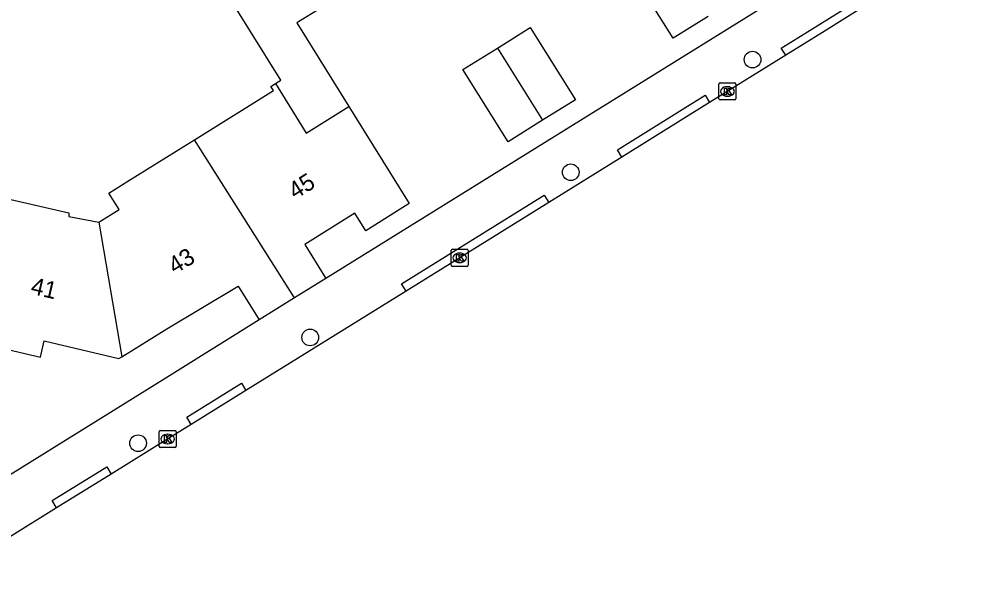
# Model space of a CAD drawing. Extents: x 157767 to 159171, y 387842 to 389425.
# Drawn here: x 158491.3 to 158546.8, y 387891.9 to 387925 of the extents above; entities that cross this region are included whole.
import ezdxf

# ---------------------------------------------------------------- set-up
doc = ezdxf.new("R2010")
doc.units = 0
for name, color, linetype in [('IMGEO_Boom', 7, 'Continuous'), ('IMGEO_Kolk', 7, 'Continuous'), ('IMGEO_Pand', 7, 'Continuous'), ('IMGEO_Pand_nummerreeks', 7, 'Continuous'), ('IMGEO_Rijbaan_lokaal_open', 7, 'Continuous'), ('IMGEO_Voetpad_open', 7, 'Continuous')]:
    doc.layers.add(name, color=color, linetype=linetype)

msp = doc.modelspace()

# ---------------------------------------------------------------- linework, layer by layer
at = {"layer": 'IMGEO_Boom'}
for centre in [(158534.357, 387922.573), (158523.695, 387915.964), (158508.417, 387906.271), (158498.32, 387900.072)]:
    msp.add_circle(centre, 0.489, dxfattribs=at)
at = {"layer": 'IMGEO_Kolk'}
for p, q in [((158532.384, 387920.278), (158532.384, 387921.13)), ((158532.459, 387921.204), (158533.311, 387921.204)), ((158533.385, 387921.13), (158533.385, 387920.278)), ((158532.872, 387920.984), (158532.897, 387920.984)), ((158533.311, 387920.204), (158532.459, 387920.204)), ((158532.895, 387920.424), (158532.87, 387920.424)), ((158516.682, 387910.519), (158516.682, 387911.371)), ((158516.757, 387911.445), (158517.609, 387911.445)), ((158517.17, 387911.225), (158517.195, 387911.225)), ((158517.683, 387911.371), (158517.683, 387910.519)), ((158517.193, 387910.665), (158517.168, 387910.665)), ((158517.609, 387910.445), (158516.757, 387910.445)), ((158499.552, 387899.89), (158499.552, 387900.742)), ((158499.627, 387900.816), (158500.479, 387900.816)), ((158500.04, 387900.596), (158500.065, 387900.596)), ((158500.553, 387900.742), (158500.553, 387899.89)), ((158500.063, 387900.036), (158500.038, 387900.036)), ((158500.479, 387899.816), (158499.627, 387899.816))]:
    msp.add_line(p, q, dxfattribs=at)
for points in [[(158532.384, 387920.278), (158532.384, 387921.13)], [(158532.459, 387921.204), (158533.311, 387921.204)], [(158533.385, 387921.13), (158533.385, 387920.278)], [(158532.705, 387920.904), (158532.828, 387920.904), (158532.828, 387920.753), (158532.958, 387920.904), (158533.122, 387920.904), (158532.976, 387920.753), (158533.129, 387920.504), (158532.977, 387920.504), (158532.892, 387920.668), (158532.828, 387920.601), (158532.828, 387920.504), (158532.705, 387920.504), (158532.705, 387920.904)], [(158533.311, 387920.204), (158532.459, 387920.204)], [(158516.682, 387910.519), (158516.682, 387911.371)], [(158516.757, 387911.445), (158517.609, 387911.445)], [(158517.003, 387911.145), (158517.126, 387911.145), (158517.126, 387910.994), (158517.256, 387911.145), (158517.42, 387911.145), (158517.274, 387910.994), (158517.427, 387910.745), (158517.275, 387910.745), (158517.19, 387910.909), (158517.126, 387910.842), (158517.126, 387910.745), (158517.003, 387910.745), (158517.003, 387911.145)], [(158517.683, 387911.371), (158517.683, 387910.519)], [(158517.609, 387910.445), (158516.757, 387910.445)], [(158499.552, 387899.89), (158499.552, 387900.742)], [(158499.627, 387900.816), (158500.479, 387900.816)], [(158500.553, 387900.742), (158500.553, 387899.89)], [(158499.873, 387900.516), (158499.996, 387900.516), (158499.996, 387900.365), (158500.126, 387900.516), (158500.29, 387900.516), (158500.144, 387900.365), (158500.297, 387900.116), (158500.145, 387900.116), (158500.06, 387900.28), (158499.996, 387900.213), (158499.996, 387900.116), (158499.873, 387900.116), (158499.873, 387900.516)], [(158500.479, 387899.816), (158499.627, 387899.816)]]:
    msp.add_lwpolyline(points, dxfattribs=at)
for centre, start, end in [((158532.461, 387921.128), 91.552, 178.448), ((158532.461, 387921.128), 91.552, 178.448), ((158533.309, 387921.128), 1.552, 88.448), ((158533.309, 387921.128), 1.552, 88.448), ((158532.461, 387920.28), 181.552, 268.448), ((158532.461, 387920.28), 181.552, 268.448), ((158533.309, 387920.28), 271.552, 358.448), ((158533.309, 387920.28), 271.552, 358.448), ((158516.759, 387911.369), 91.552, 178.448), ((158516.759, 387911.369), 91.552, 178.448), ((158517.607, 387911.369), 1.552, 88.448), ((158517.607, 387911.369), 1.552, 88.448), ((158516.759, 387910.521), 181.552, 268.448), ((158516.759, 387910.521), 181.552, 268.448), ((158517.607, 387910.521), 271.552, 358.448), ((158517.607, 387910.521), 271.552, 358.448), ((158499.629, 387900.74), 91.552, 178.448), ((158499.629, 387900.74), 91.552, 178.448), ((158500.477, 387900.74), 1.552, 88.448), ((158500.477, 387900.74), 1.552, 88.448), ((158499.629, 387899.892), 181.552, 268.448), ((158499.629, 387899.892), 181.552, 268.448), ((158500.477, 387899.892), 271.552, 358.448), ((158500.477, 387899.892), 271.552, 358.448)]:
    msp.add_arc(centre, 0.0765, start, end, dxfattribs=at)
for centre, major_axis, ratio, start_param, end_param in [((158532.871, 387920.704), (-0.387, 0.002), 0.722429, 4.712389, 7.853982), ((158532.896, 387920.704), (-0.39, 0.002), 0.717154, 1.570796, 4.712389), ((158517.169, 387910.945), (-0.387, 0.002), 0.722429, 4.712389, 7.853982), ((158517.194, 387910.945), (-0.39, 0.002), 0.717154, 1.570796, 4.712389), ((158500.039, 387900.316), (-0.387, 0.002), 0.722429, 4.712389, 7.853982), ((158500.064, 387900.316), (-0.39, 0.002), 0.717154, 1.570796, 4.712389)]:
    msp.add_ellipse(centre, major_axis=major_axis, ratio=ratio, start_param=start_param, end_param=end_param, dxfattribs=at)
at = {"layer": 'IMGEO_Pand'}
for points in [[(158506.376, 387921.169), (158506.692, 387921.366), (158504.915, 387924.219), (158500.887, 387930.688), (158498.738, 387934.139), (158503.829, 387937.324), (158504.051, 387936.97)], [(158531.753, 387925.101), (158529.709, 387923.823), (158527.069, 387928.043), (158525.579, 387930.425), (158527.608, 387931.695)], [(158510.556, 387926.548), (158507.624, 387924.722), (158510.678, 387919.818)], [(158519.393, 387923.248), (158521.317, 387924.452), (158523.966, 387920.219), (158522.046, 387919.018)], [(158522.046, 387919.018), (158520.019, 387917.75), (158517.37, 387921.983), (158519.393, 387923.248)], [(158519.393, 387923.248), (158522.046, 387919.018)], [(158501.63, 387917.872), (158506.261, 387920.756), (158506.107, 387921.002), (158506.376, 387921.169)], [(158506.376, 387921.169), (158508.18, 387918.26), (158510.678, 387919.818)], [(158510.678, 387919.818), (158511.577, 387918.374), (158514.224, 387914.124), (158511.674, 387912.536), (158511.038, 387913.558), (158508.099, 387911.729), (158509.337, 387909.741)], [(158496.009, 387913.028), (158497.209, 387913.775), (158496.606, 387914.743), (158497.725, 387915.44), (158501.116, 387917.552), (158501.63, 387917.872)], [(158507.5, 387908.597), (158501.63, 387917.872)], [(158488.877, 387914.826), (158494.256, 387913.575), (158494.264, 387913.364), (158496.009, 387913.028)], [(158496.009, 387913.028), (158497.362, 387905.146)], [(158509.337, 387909.741), (158507.5, 387908.597)], [(158497.362, 387905.146), (158500, 387906.789), (158504.181, 387909.284), (158505.417, 387907.3)], [(158507.5, 387908.597), (158505.417, 387907.3)], [(158486.393, 387904.101), (158488.544, 387903.601), (158489.086, 387905.935), (158492.59, 387905.12), (158492.81, 387906.066), (158497.2, 387905.045), (158497.362, 387905.146)]]:
    msp.add_lwpolyline(points, dxfattribs=at)
at = {"layer": 'IMGEO_Rijbaan_lokaal_open'}
for points in [[(158541.392, 387926.004), (158538.456, 387924.165), (158536.303, 387922.827)], [(158536.303, 387922.827), (158531.841, 387920.054)], [(158531.841, 387920.054), (158526.698, 387916.858)], [(158526.698, 387916.858), (158522.405, 387914.19)], [(158522.405, 387914.19), (158514.04, 387908.992)], [(158514.04, 387908.992), (158511.679, 387907.525), (158504.646, 387903.164)], [(158504.646, 387903.164), (158501.433, 387901.172)], [(158501.433, 387901.172), (158500, 387900.283), (158496.738, 387898.26)], [(158496.738, 387898.26), (158493.541, 387896.278)], [(158493.541, 387896.278), (158487.839, 387892.742), (158487.828, 387892.735), (158487.359, 387892.488), (158486.869, 387892.284), (158486.364, 387892.124), (158485.846, 387892.01), (158485.32, 387891.943), (158484.79, 387891.923), (158484.26, 387891.951), (158483.735, 387892.026), (158483.219, 387892.147), (158482.716, 387892.314), (158482.229, 387892.525), (158481.764, 387892.779), (158481.323, 387893.073), (158480.91, 387893.406), (158480.528, 387893.774), (158480.181, 387894.175), (158479.871, 387894.605), (158478.093, 387897.466)]]:
    msp.add_lwpolyline(points, dxfattribs=at)
at = {"layer": 'IMGEO_Voetpad_open'}
for points in [[(158546.822, 387933.026), (158509.337, 387909.741)], [(158536.303, 387922.827), (158536.041, 387923.252), (158541.13, 387926.429), (158541.392, 387926.004)], [(158526.698, 387916.858), (158526.437, 387917.284), (158531.58, 387920.481), (158531.841, 387920.054)], [(158514.04, 387908.992), (158513.779, 387909.418), (158522.144, 387914.616), (158522.405, 387914.19)], [(158505.417, 387907.3), (158500, 387903.932), (158486.197, 387895.359)], [(158501.433, 387901.172), (158501.173, 387901.598), (158504.386, 387903.59), (158504.646, 387903.164)], [(158493.541, 387896.278), (158493.281, 387896.704), (158496.478, 387898.686), (158496.738, 387898.26)]]:
    msp.add_lwpolyline(points, dxfattribs=at)

# ---------------------------------------------------------------- texts
at = {"layer": 'IMGEO_Pand_nummerreeks'}
for s, rotation, p in [('45', 31.8966, (158507.536, 387914.346)), ('43', 31.2508, (158500.476, 387909.961)), ('41', 346.9087, (158491.973, 387908.847))]:
    msp.add_text(s, height=1, rotation=rotation, dxfattribs=at).set_placement(p)

doc.saveas('drawing.dxf')
